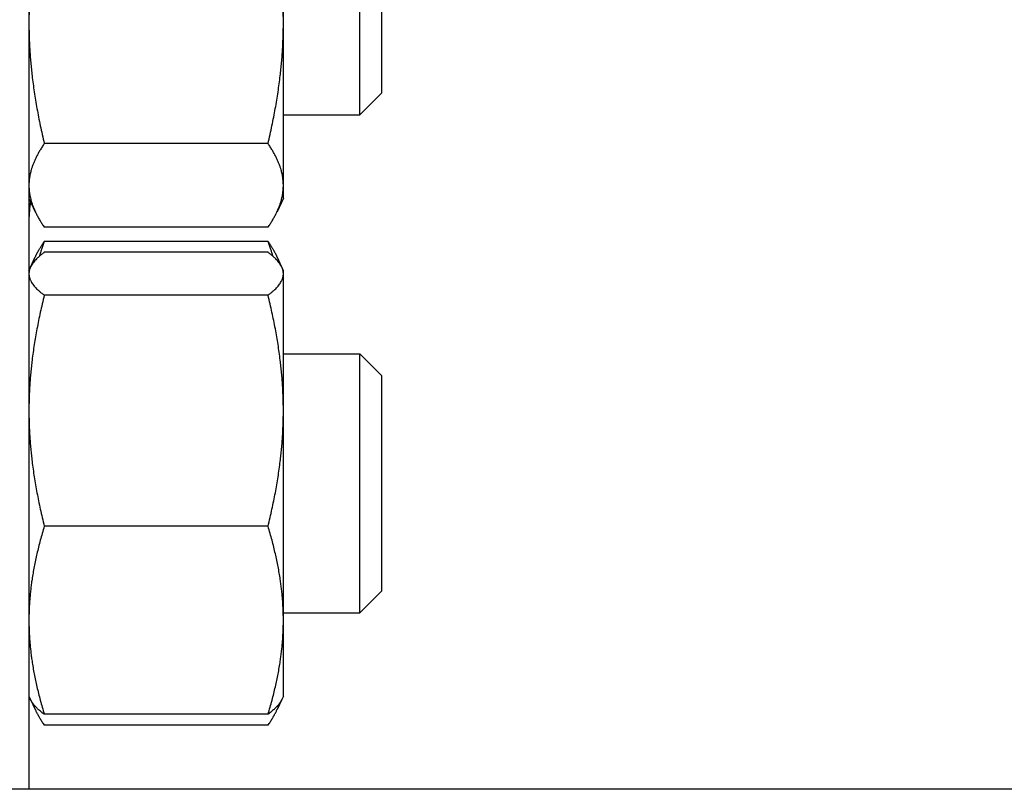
# Model space of a CAD drawing. Header units: inches. Extents: x 24 to 1128, y -69 to 748.
# Tile 573 of 656: x 950.49 to 953.81, y 343.61 to 346.21. Entities that reach past the tile are written whole.
import ezdxf

# ---------------------------------------------------------------- set-up
doc = ezdxf.new("R2010")
doc.units = ezdxf.units.IN
doc.header["$LTSCALE"] = 32
doc.header["$MEASUREMENT"] = 0
doc.layers.add('Visible (ANSI)', color=7, linetype='Continuous', lineweight=30)

msp = doc.modelspace()

# ---------------------------------------------------------------- linework, layer by layer
at = {"layer": 'Visible (ANSI)'}
for p, q in [((950.51953, 358.10867), (950.51953, 343.60867)), ((951.37853, 346.19921), (951.37853, 346.87517)), ((951.63662, 345.88748), (951.63662, 346.76248)), ((951.70953, 346.68956), (951.70953, 345.96039)), ((951.37853, 345.64902), (951.37853, 346.19921)), ((951.70953, 345.96039), (951.63662, 345.88748)), ((951.37853, 345.88748), (951.63662, 345.88748)), ((951.32667, 345.7905), (950.5714, 345.7905)), ((951.37853, 345.60598), (951.37853, 345.64902)), ((950.51953, 345.60598), (950.54088, 345.56019)), ((951.37853, 345.60598), (951.35718, 345.56019)), ((951.32667, 345.50754), (950.5714, 345.50754)), ((951.32667, 345.46008), (950.5714, 345.46008)), ((950.52478, 345.37291), (950.54088, 345.40744)), ((951.32667, 345.42318), (950.5714, 345.42318)), ((951.37328, 345.37291), (951.35718, 345.40744)), ((950.51953, 345.36165), (950.52478, 345.37291)), ((951.37853, 345.36165), (951.37328, 345.37291)), ((951.37853, 345.35057), (951.37853, 345.36165)), ((951.37853, 344.88769), (951.37853, 345.35057)), ((951.32667, 345.27796), (950.5714, 345.27796)), ((951.37853, 345.08015), (951.63662, 345.08015)), ((951.63662, 344.20515), (951.63662, 345.08015)), ((951.70953, 345.00723), (951.63662, 345.08015)), ((951.70953, 345.00723), (951.70953, 344.27807)), ((951.37853, 344.17978), (951.37853, 344.88769)), ((951.32667, 344.49743), (950.5714, 344.49743)), ((951.70953, 344.27807), (951.63662, 344.20515)), ((951.37853, 344.20515), (951.63662, 344.20515)), ((951.37853, 343.92365), (951.37853, 344.17978)), ((950.51953, 343.92365), (950.52478, 343.91239)), ((950.52478, 343.91239), (950.54088, 343.87787)), ((951.37328, 343.91239), (951.35718, 343.87787)), ((951.37853, 343.92365), (951.37328, 343.91239)), ((951.32667, 343.86213), (950.5714, 343.86213)), ((951.32667, 343.82522), (950.5714, 343.82522)), ((1009.28453, 343.60867), (940.28453, 343.60867))]:
    msp.add_line(p, q, dxfattribs=at)
msp.add_arc((950.89453, 345.53143), 0.375, 170.3155, 180, dxfattribs=at)
for points, weights in [([(950.5714, 346.60793), (950.51953, 346.3889), (950.51953, 346.19921)], [1, 1.0379548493, 1]), ([(951.37853, 346.19921), (951.37853, 346.3889), (951.32667, 346.60793)], [1, 1.0379548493, 1]), ([(950.51953, 346.19921), (950.51953, 346.00953), (950.5714, 345.7905)], [1, 1.0379548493, 1]), ([(951.32667, 345.7905), (951.37853, 346.00953), (951.37853, 346.19921)], [1, 1.0379548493, 1]), ([(950.5714, 345.7905), (950.51953, 345.71468), (950.51953, 345.64902)], [1, 1.0379548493, 1]), ([(951.37853, 345.64902), (951.37853, 345.71468), (951.32667, 345.7905)], [1, 1.0379548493, 1]), ([(950.51953, 345.64902), (950.51953, 345.58336), (950.5714, 345.50754)], [1, 1.0379548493, 1]), ([(951.32667, 345.50754), (951.37853, 345.58336), (951.37853, 345.64902)], [1, 1.0379548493, 1]), ([(950.54088, 345.40744), (950.55265, 345.43268), (950.5714, 345.46008)], [1.01733426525, 1.01339325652, 1]), ([(950.5714, 345.46008), (950.56202, 345.43418), (950.55442, 345.40941)], [1, 1.00665836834, 1.01098059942]), ([(951.34365, 345.40941), (951.33605, 345.43418), (951.32667, 345.46008)], [1.01098059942, 1.00665836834, 1]), ([(951.32667, 345.46008), (951.34541, 345.43268), (951.35718, 345.40744)], [1, 1.01339325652, 1.01733426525]), ([(950.5714, 345.42318), (950.51953, 345.38427), (950.51953, 345.35057)], [1, 1.0379548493, 1]), ([(951.37853, 345.35057), (951.37853, 345.38427), (951.32667, 345.42318)], [1, 1.0379548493, 1]), ([(950.51953, 345.35057), (950.51953, 345.31687), (950.5714, 345.27796)], [1, 1.0379548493, 1]), ([(951.32667, 345.27796), (951.37853, 345.31687), (951.37853, 345.35057)], [1, 1.0379548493, 1]), ([(950.5714, 345.27796), (950.51953, 345.06882), (950.51953, 344.88769)], [1, 1.0379548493, 1]), ([(951.37853, 344.88769), (951.37853, 345.06882), (951.32667, 345.27796)], [1, 1.0379548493, 1]), ([(950.51953, 344.88769), (950.51953, 344.70657), (950.5714, 344.49743)], [1, 1.0379548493, 1]), ([(951.32667, 344.49743), (951.37853, 344.70657), (951.37853, 344.88769)], [1, 1.0379548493, 1]), ([(950.5714, 344.49743), (950.51953, 344.3272), (950.51953, 344.17978)], [1, 1.0379548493, 1]), ([(951.37853, 344.17978), (951.37853, 344.3272), (951.32667, 344.49743)], [1, 1.0379548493, 1]), ([(950.51953, 344.17978), (950.51953, 344.03236), (950.5714, 343.86213)], [1, 1.0379548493, 1]), ([(951.32667, 343.86213), (951.37853, 344.03236), (951.37853, 344.17978)], [1, 1.0379548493, 1]), ([(950.5714, 343.86213), (950.53575, 343.88887), (950.52478, 343.91239)], [1, 1.02578038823, 1.01653872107]), ([(951.37328, 343.91239), (951.36231, 343.88887), (951.32667, 343.86213)], [1.01653872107, 1.02578038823, 1]), ([(950.53136, 343.90104), (950.54405, 343.8652), (950.5714, 343.82522)], [1.01895290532, 1.01965956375, 1]), ([(951.32667, 343.82522), (951.35401, 343.8652), (951.36671, 343.90104)], [1, 1.01965956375, 1.01895290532])]:
    msp.add_rational_spline(points, weights, degree=2, dxfattribs=at)

doc.saveas('drawing.dxf')
